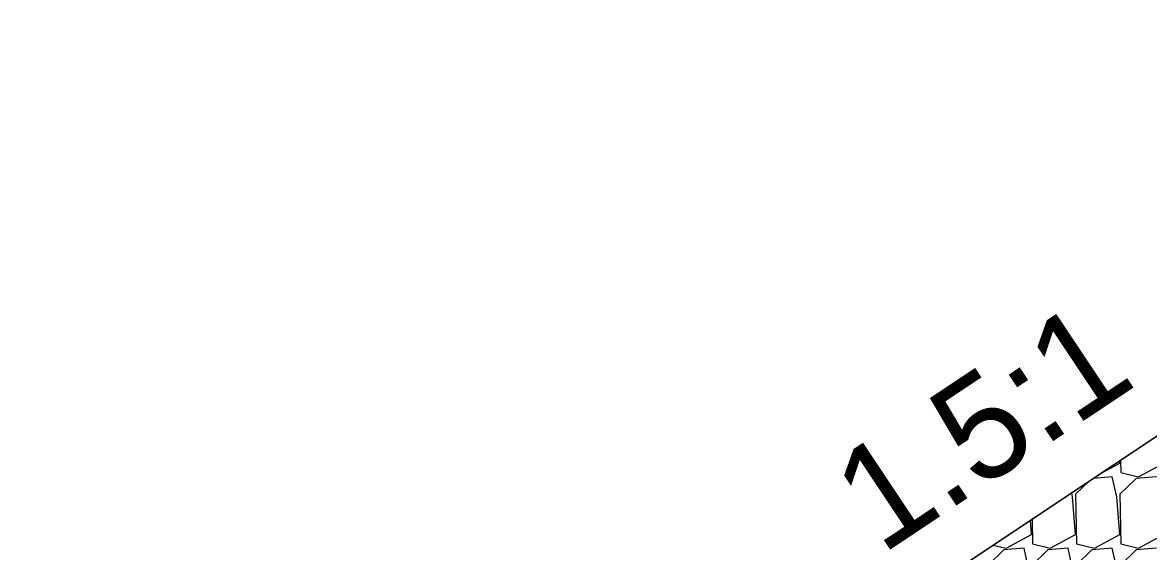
# Model space of a CAD drawing. Extents: x -26 to 4903, y -1010 to 9587.
# Drawn here: x 81.23 to 97.44, y 9514.93 to 9522.56 of the extents above; entities that cross this region are included whole.
import ezdxf

# ---------------------------------------------------------------- set-up
doc = ezdxf.new("R2010")
doc.units = 0
for name, color, linetype in [('Default', 7, 'Continuous'), ('Prop XS Class II Rip Rap Ditch Liner', 7, 'Continuous'), ('Prop XS Side Slope Text', 7, 'Continuous')]:
    doc.layers.add(name, color=color, linetype=linetype)

msp = doc.modelspace()

# ---------------------------------------------------------------- linework, layer by layer
at = {"layer": 'Default'}
msp.add_line((106.5, 9522.556), (74.754, 9501.392), dxfattribs=at)
at = {"layer": 'Prop XS Class II Rip Rap Ditch Liner'}
for p, q in [((74.754, 9501.392), (106.5, 9522.556)), ((96.749, 9516.055), (97.025, 9516.205)), ((97.025, 9516.205), (97.022, 9516.238)), ((97.036, 9516.247), (97.04, 9516.072)), ((97.296, 9516.008), (97.66, 9516.205)), ((96.588, 9515.948), (96.39, 9515.756)), ((96.919, 9516.008), (96.645, 9515.986)), ((96.982, 9515.718), (96.919, 9516.008)), ((97.261, 9515.984), (97.025, 9515.756)), ((97.04, 9516.072), (97.296, 9516.008)), ((97.554, 9516.008), (97.261, 9515.984)), ((96.347, 9515.718), (96.334, 9515.779)), ((96.39, 9515.176), (96.347, 9515.718)), ((96.39, 9515.756), (96.405, 9515.042)), ((97.025, 9515.176), (96.982, 9515.718)), ((97.025, 9515.756), (97.04, 9515.042)), ((95.755, 9515.176), (95.739, 9515.382)), ((95.763, 9515.398), (95.77, 9515.042)), ((95.391, 9514.978), (95.755, 9515.176)), ((96.026, 9514.978), (96.39, 9515.176)), ((96.661, 9514.978), (97.025, 9515.176)), ((97.296, 9514.978), (97.66, 9515.176)), ((95.204, 9515.025), (95.391, 9514.978)), ((95.649, 9514.978), (95.356, 9514.955)), ((95.712, 9514.688), (95.649, 9514.978)), ((95.77, 9515.042), (96.026, 9514.978)), ((96.284, 9514.978), (95.991, 9514.955)), ((96.347, 9514.688), (96.284, 9514.978)), ((96.405, 9515.042), (96.661, 9514.978)), ((96.919, 9514.978), (96.626, 9514.955)), ((96.982, 9514.688), (96.919, 9514.978)), ((97.04, 9515.042), (97.296, 9514.978)), ((97.554, 9514.978), (97.261, 9514.955)), ((95.356, 9514.955), (95.12, 9514.726)), ((95.991, 9514.955), (95.755, 9514.726)), ((96.626, 9514.955), (96.39, 9514.726)), ((97.261, 9514.955), (97.025, 9514.726))]:
    msp.add_line(p, q, dxfattribs=at)

# ---------------------------------------------------------------- texts
at = {"layer": 'Prop XS Side Slope Text'}
msp.add_text('1.5:1', height=1.5, rotation=33.6901, dxfattribs=at).set_placement((93.593, 9514.874))

doc.saveas('drawing.dxf')
